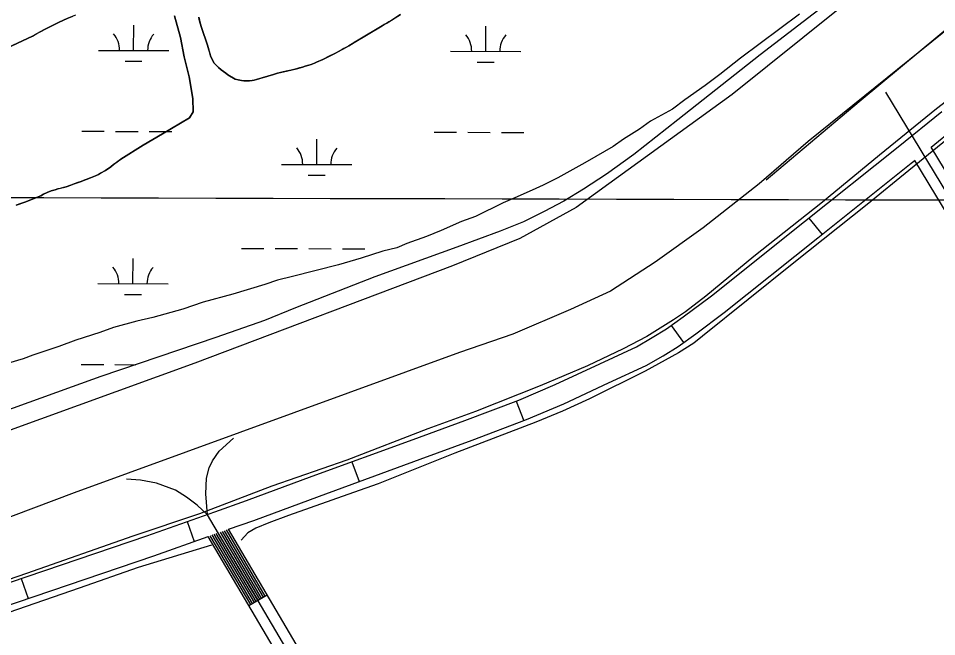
# Model space of a CAD drawing. Extents: x 3161665 to 3199565, y 885729 to 911164.
# Drawn here: x 3189467 to 3190776, y 902628 to 903509 of the extents above; entities that cross this region are included whole.
import ezdxf

# ---------------------------------------------------------------- set-up
doc = ezdxf.new("R2010")
doc.units = 0
for name, color, linetype in [('V-GRID-MAJR', 7, 'Continuous'), ('V-LEVE-TOET', 7, 'Continuous'), ('V-ROAD-CNTR', 7, 'Continuous'), ('V-SITE-VEGE', 7, 'Continuous'), ('V-TOPO-SHOR', 7, 'Continuous'), ('V-WETL-SWMP', 7, 'Continuous')]:
    doc.layers.add(name, color=color, linetype=linetype)

msp = doc.modelspace()

# ---------------------------------------------------------------- linework, layer by layer
at = {"layer": 'V-GRID-MAJR'}
msp.add_spline([(3165916.244, 903320.984), (3171139.73, 903304.649), (3176363.22, 903289.0750000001), (3181586.7120000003, 903274.26), (3186810.2060000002, 903260.204), (3192033.702, 903246.909), (3197257.2, 903234.373), (3197257.201, 903234.373)], degree=3, dxfattribs=at)
at = {"layer": 'V-LEVE-TOET'}
for points in [[(3190936.899000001, 903775.2269999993), (3190807.279000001, 903678.3769999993), (3190661.193000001, 903562.8129999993), (3190524.472000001, 903457.5799999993), (3190406.979000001, 903364.5719999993), (3190344.132000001, 903315.2869999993), (3190305.367000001, 903287.4689999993), (3190272.562000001, 903266.0739999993), (3190244.572000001, 903248.5759999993), (3190216.322000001, 903233.8939999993), (3190186.952000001, 903219.5019999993), (3190153.647000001, 903205.9879999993), (3190092.142000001, 903183.4169999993), (3189975.0530000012, 903140.7589999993), (3189862.176000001, 903096.6589999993), (3189817.863000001, 903078.4509999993), (3189748.467000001, 903054.2529999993), (3189584.577000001, 902998.7529999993), (3189543.671000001, 902984.1729999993), (3189436.745000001, 902945.6499999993), (3189333.759000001, 902907.3789999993), (3189170.716000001, 902851.8699999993)], [(3190880.275000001, 903460.6199999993), (3190775.750000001, 903380.6269999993), (3190694.559000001, 903314.3059999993), (3190613.364000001, 903247.4469999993), (3190515.160000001, 903170.1029999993), (3190447.072000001, 903113.4629999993), (3190417.724000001, 903090.8369999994), (3190400.710000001, 903079.4519999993), (3190362.889000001, 903055.8119999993), (3190329.083000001, 903038.2609999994), (3190278.477000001, 903014.1819999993), (3190210.913000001, 902985.5609999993), (3190118.438000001, 902948.8589999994), (3190050.905000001, 902924.1989999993), (3189935.142000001, 902879.5839999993), (3189828.259000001, 902842.2769999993), (3189725.322000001, 902803.1399999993), (3189630.365000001, 902771.1379999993), (3189478.882000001, 902717.8079999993), (3189361.5360000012, 902677.7059999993)]]:
    msp.add_lwpolyline(points, dxfattribs=at)
at = {"layer": 'V-ROAD-CNTR'}
for p, q in [((3190593.9673622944, 903224.7390383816), (3190612.696826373, 903201.3038687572)), ((3190397.4212289, 903071.407259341), (3190415.075000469, 903047.1514487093)), ((3190176.657639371, 902963.7684097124), (3190187.331717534, 902935.731575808)), ((3189942.3793012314, 902877.0905570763), (3189952.6863168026, 902848.9167140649)), ((3189707.5047705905, 902791.9106601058), (3189717.5291312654, 902763.6350134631)), ((3189471.222363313, 902710.8811652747), (3189480.8598497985, 902682.4713279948)), ((3189795.7493716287, 902672.106628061), (3189821.6033199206, 902687.3255976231))]:
    msp.add_line(p, q, dxfattribs=at)
for points in [[(3190768.1953489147, 903325.7861979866), (3190802.076857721, 903353.1111341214), (3190915.535801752, 903443.0002160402), (3191025.4140679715, 903529.5353527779), (3191170.919506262, 903646.359704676), (3191312.74605896, 903758.0730843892), (3191373.1055333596, 903803.6792681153), (3191474.257495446, 903887.501966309), (3191496.222084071, 903903.38641538), (3191519.5200791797, 903918.0946575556)], [(3190800.831361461, 903501.4539693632), (3190592.6067779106, 903333.9483043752), (3190522.724917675, 903273.3234256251), (3190443.208076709, 903210.5855511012), (3190374.936213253, 903161.693648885), (3190311.0123411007, 903120.4507313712), (3190254.283454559, 903094.090784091), (3190171.9776191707, 903059.0798541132), (3190095.8807713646, 903032.7679067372), (3189546.5978699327, 902832.7233068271), (3189227.467508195, 902712.6645469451), (3189098.677765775, 902664.8656425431), (3188950.959061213, 902603.7947646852), (3188759.4194442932, 902518.3019356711), (3188554.710853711, 902425.9591203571), (3188201.369560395, 902273.9084244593), (3188140.4046823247, 902251.2214698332), (3188073.1678167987, 902227.8845165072), (3188012.4649382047, 902210.1085520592), (3187969.343024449, 902198.7825747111), (3187322.948317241, 902058.5808551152), (3186965.676031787, 901977.4930172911), (3186499.654963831, 901873.4752253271)], [(3190805.521352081, 903506.7409587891), (3190668.175626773, 903392.6391869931), (3190532.9398972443, 903278.865414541)], [(3191742.464478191, 901688.5605951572), (3190703.387556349, 903404.2131638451)], [(3189430.20017833, 902696.9651843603), (3189650.2683092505, 902771.6190310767), (3189747.196349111, 902805.9822286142), (3189792.373468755, 902821.8079407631), (3189885.915631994, 902856.4340950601), (3190029.5905206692, 902908.9955902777), (3190103.439483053, 902935.8930680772), (3190180.2893332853, 902965.1510545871), (3190232.3402285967, 902987.4267375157), (3190295.700362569, 903016.8462208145), (3190348.0424177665, 903041.1644148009), (3190370.6859910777, 903054.2061686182), (3190390.703742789, 903066.5181642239), (3190414.7794256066, 903084.0408358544), (3190454.982372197, 903113.7363634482), (3190587.6662781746, 903219.7031913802), (3190720.9323256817, 903326.2098516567), (3190783.3451422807, 903376.5448658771)], [(3191241.5224800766, 902544.6378829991), (3190768.348511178, 903325.9097210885)], [(3189766.5942449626, 902780.9899421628), (3189802.540531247, 902793.5820592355), (3189896.276368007, 902828.2799049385), (3190039.8774793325, 902880.814409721), (3190113.9105169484, 902907.7789319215), (3190191.5326667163, 902937.3309454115), (3190244.561771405, 902960.0252624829), (3190308.3376374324, 902989.6377791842), (3190361.8755822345, 903014.5115851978), (3190386.0340089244, 903028.4258313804), (3190407.414257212, 903041.5758357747), (3190432.5185743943, 903059.8471641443), (3190473.261627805, 903089.9416365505), (3190606.391721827, 903196.2648086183), (3190739.71367432, 903302.8161483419), (3190745.0967265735, 903307.157500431)], [(3191222.3765183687, 902518.3389355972), (3190744.7847832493, 903306.9059227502)], [(3189736.850489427, 902801.7293688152), (3189734.271494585, 902831.6763089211), (3189735.370492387, 902854.0122642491), (3189738.9304852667, 902868.432235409), (3189743.727475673, 902878.3552155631), (3189753.3354564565, 902892.289187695), (3189773.526416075, 902910.747150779)], [(3191739.678483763, 899406.931158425), (3190519.1399248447, 901472.8210266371), (3189736.850489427, 902801.7293688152), (3189721.816519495, 902815.3363416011), (3189706.832549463, 902826.8053186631), (3189691.2615806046, 902836.5002992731), (3189663.732635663, 902846.6692789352), (3189640.9896811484, 902851.1652699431), (3189621.3457204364, 902852.2122678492)], [(3189808.676345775, 902679.715612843), (3189752.067557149, 902775.8796720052)], [(3189811.2613406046, 902681.2376097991), (3189754.9474753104, 902776.9006685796)], [(3189813.847335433, 902682.759606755), (3189757.829580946, 902777.9196479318)], [(3189816.432330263, 902684.2816037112), (3189760.715428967, 902778.9305711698)], [(3189819.017325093, 902685.803600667), (3189763.6012769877, 902779.9414944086)], [(3190288.3973863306, 901894.3621835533), (3189766.487162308, 902780.9524307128)], [(3189440.0778216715, 902668.6368156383), (3189660.099690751, 902743.2749689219), (3189737.8344336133, 902770.8337055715)], [(3190244.5274740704, 901909.748152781), (3189737.667006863, 902770.7743489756)], [(3189798.3353664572, 902673.627625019), (3189740.547057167, 902771.7953923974)], [(3189800.9203612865, 902675.1496219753), (3189743.4269753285, 902772.8163889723)], [(3189803.5053561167, 902676.6716189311), (3189746.3068934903, 902773.8373855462)], [(3189806.0913509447, 902678.1936158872), (3189749.187638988, 902774.8586754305)]]:
    msp.add_lwpolyline(points, dxfattribs=at)
at = {"layer": 'V-SITE-VEGE'}
for points in [[(3189548.355000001, 903513.8759999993), (3189536.662000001, 903509.4009999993), (3189525.079000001, 903504.0089999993), (3189517.393000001, 903500.1849999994), (3189505.459000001, 903493.9979999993), (3189497.085000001, 903489.8359999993), (3189487.328000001, 903484.2019999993), (3189436.061000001, 903460.3919999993)], [(3189464.128000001, 903242.9539999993), (3189476.050000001, 903247.4289999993), (3189499.315000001, 903256.3829999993), (3189502.991000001, 903258.6379999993), (3189508.2690000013, 903261.2219999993), (3189513.772000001, 903263.3499999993), (3189519.381000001, 903265.1319999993), (3189523.391000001, 903266.2439999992), (3189535.413000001, 903269.3449999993), (3189541.944000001, 903271.5789999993), (3189546.757000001, 903273.4819999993), (3189556.383000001, 903276.9469999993), (3189563.491000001, 903279.8589999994), (3189569.910000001, 903282.0929999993), (3189576.787000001, 903284.7799999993), (3189581.143000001, 903286.6869999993), (3189584.354000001, 903288.4889999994), (3189591.131000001, 903292.6609999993), (3189598.944000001, 903297.8549999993), (3189602.739000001, 903300.9099999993), (3189613.315000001, 903308.8239999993), (3189645.106000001, 903328.7039999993), (3189672.345000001, 903345.0199999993), (3189710.788000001, 903367.8019999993), (3189716.063000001, 903376.3629999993), (3189715.535000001, 903394.9299999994), (3189710.351000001, 903425.9899999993), (3189703.562000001, 903454.3419999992), (3189698.354000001, 903482.2299999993), (3189689.773000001, 903513.0889999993)], [(3189724.310000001, 903511.0169999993), (3189726.172000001, 903502.8059999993), (3189728.290000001, 903496.2789999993), (3189736.771000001, 903471.3779999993), (3189740.983000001, 903455.9129999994), (3189745.487000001, 903446.2339999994), (3189752.421000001, 903439.1849999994), (3189756.014000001, 903436.2649999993), (3189762.964000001, 903431.1449999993), (3189765.838000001, 903428.7119999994), (3189775.916000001, 903422.8439999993), (3189780.245000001, 903421.6029999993), (3189785.060000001, 903420.5999999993), (3189788.433000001, 903420.3309999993), (3189796.390000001, 903420.2679999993), (3189800.250000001, 903420.7179999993), (3189803.390000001, 903421.4169999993), (3189830.698000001, 903429.3939999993), (3189836.500000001, 903431.2759999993), (3189851.231000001, 903434.5319999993), (3189863.310000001, 903437.5689999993), (3189872.252000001, 903439.9079999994), (3189875.635000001, 903441.0859999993), (3189880.950000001, 903442.4929999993), (3189884.335000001, 903443.6679999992), (3189888.933000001, 903445.5609999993), (3189892.076000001, 903446.7399999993), (3189901.028000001, 903450.7669999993), (3189917.248000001, 903459.0729999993), (3189934.681000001, 903468.3359999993), (3189938.316000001, 903470.4769999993), (3189945.828000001, 903475.2379999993), (3189985.557000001, 903498.7859999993), (3189988.224000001, 903500.4509999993), (3189992.338000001, 903502.5869999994), (3189995.247000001, 903504.2519999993), (3190011.727000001, 903514.9689999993)], [(3190580.534000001, 903515.2679999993), (3190496.173000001, 903452.7959999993), (3190466.993000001, 903429.2199999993), (3190446.165000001, 903413.8599999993), (3190417.012000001, 903393.3879999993), (3190399.305000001, 903380.0739999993), (3190368.105000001, 903362.7229999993), (3190352.485000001, 903351.4609999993), (3190329.595000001, 903337.1539999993), (3190315.017000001, 903326.9179999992), (3190290.054000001, 903312.6249999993), (3190274.452000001, 903303.4339999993), (3190235.973000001, 903282.0009999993), (3190215.185000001, 903271.8169999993), (3190199.598000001, 903264.6959999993), (3190174.662000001, 903253.5089999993)], [(3190174.662000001, 903253.5089999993), (3190158.040000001, 903246.3969999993), (3190118.542000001, 903227.0429999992), (3190098.816000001, 903219.9549999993), (3190069.720000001, 903206.7309999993), (3190048.949000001, 903198.6169999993), (3190020.914000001, 903188.4899999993), (3190006.371000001, 903182.3949999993), (3189986.6610000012, 903177.3769999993), (3189955.521000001, 903167.2779999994), (3189923.358000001, 903158.2179999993), (3189857.994000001, 903141.1459999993), (3189836.213000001, 903136.1429999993), (3189818.564000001, 903130.0759999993), (3189772.897000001, 903115.9489999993), (3189730.362000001, 903104.9049999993), (3189701.293000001, 903094.7849999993), (3189658.748000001, 903082.7039999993), (3189635.931000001, 903077.7129999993), (3189602.729000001, 903068.6629999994), (3189583.003000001, 903061.5749999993), (3189548.748000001, 903050.4649999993), (3189524.862000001, 903041.3389999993), (3189487.494000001, 903029.2169999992), (3189473.996000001, 903024.1499999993), (3189439.7490000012, 903014.0739999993)]]:
    msp.add_lwpolyline(points, dxfattribs=at)
at = {"layer": 'V-TOPO-SHOR'}
for points in [[(3191358.281000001, 903773.7419999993), (3191218.054000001, 903666.8859999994), (3191059.410000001, 903543.6209999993), (3190885.285000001, 903410.6649999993), (3190802.576000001, 903346.8469999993), (3190772.151000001, 903321.6829999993), (3190736.496000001, 903292.3269999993), (3190676.821000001, 903244.1069999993), (3190572.393000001, 903160.8289999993), (3190442.388000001, 903056.1989999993), (3190429.795000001, 903046.2929999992), (3190407.933000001, 903032.4159999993), (3190360.563000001, 903006.6189999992), (3190280.936000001, 902967.0289999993), (3190242.680000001, 902949.2439999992), (3190204.632000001, 902933.5749999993), (3190088.975000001, 902889.6559999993), (3189979.864000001, 902845.8779999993), (3189944.729000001, 902833.2639999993), (3189851.8740000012, 902800.5179999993), (3189824.263000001, 902790.1539999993), (3189805.723000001, 902782.4099999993), (3189794.121000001, 902775.7679999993), (3189784.794000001, 902765.2559999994)], [(3190789.0281159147, 903645.5953747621), (3190484.6045611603, 903401.0232438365), (3190262.1113062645, 903239.795228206), (3190182.044047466, 903195.5434560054), (3190085.994587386, 903156.6581473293), (3189718.7163283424, 903017.9622740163), (3189331.8860382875, 902877.5322678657), (3188856.118603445, 902699.9784300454), (3188711.146096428, 902637.2096645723), (3188434.5508339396, 902521.416898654), (3188303.826395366, 902472.8337006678), (3187952.530337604, 902328.7713638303), (3187900.080430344, 902317.3354353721), (3187862.749564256, 902312.0861611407), (3187532.9584236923, 902249.723651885), (3187400.4881333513, 902215.3611781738), (3186972.882149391, 902119.4485732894), (3186492.8379771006, 902017.4313466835)], [(3189436.061000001, 903460.3919999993), (3189487.328000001, 903484.2019999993), (3189493.413000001, 903487.6959999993), (3189497.085000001, 903489.8359999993), (3189499.954000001, 903491.2989999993), (3189505.459000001, 903493.9979999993), (3189513.721000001, 903498.2719999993), (3189517.393000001, 903500.1849999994), (3189525.079000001, 903504.0089999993), (3189536.662000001, 903509.4009999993), (3189544.572000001, 903512.4219999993)], [(3189689.773000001, 903513.0889999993), (3189698.354000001, 903482.2299999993), (3189703.562000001, 903454.3419999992), (3189710.351000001, 903425.9899999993), (3189715.535000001, 903394.9299999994), (3189716.063000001, 903376.3629999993), (3189710.788000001, 903367.8019999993), (3189672.345000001, 903345.0199999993), (3189645.106000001, 903328.7039999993), (3189613.315000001, 903308.8239999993), (3189610.556000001, 903306.7879999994), (3189605.154000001, 903302.7189999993), (3189602.739000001, 903300.9099999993), (3189598.944000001, 903297.8549999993), (3189595.958000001, 903295.9379999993), (3189591.131000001, 903292.6609999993), (3189584.356000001, 903288.4889999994), (3189581.143000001, 903286.6869999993), (3189576.787000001, 903284.7799999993), (3189569.910000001, 903282.0929999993), (3189563.491000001, 903279.8589999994), (3189560.626000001, 903278.6259999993), (3189556.385000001, 903276.9469999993), (3189551.916000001, 903275.3819999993), (3189546.757000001, 903273.4819999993), (3189541.944000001, 903271.5789999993), (3189535.413000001, 903269.3449999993), (3189531.520000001, 903268.3469999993), (3189526.4820000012, 903267.0179999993), (3189523.391000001, 903266.2439999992), (3189519.381000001, 903265.1319999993), (3189513.770000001, 903263.3499999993), (3189508.2690000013, 903261.2219999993), (3189502.991000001, 903258.6379999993), (3189499.315000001, 903256.3829999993), (3189476.050000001, 903247.4289999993), (3189469.173000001, 903244.8569999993), (3189464.128000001, 903242.9539999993)], [(3189728.290000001, 903496.2789999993), (3189726.172000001, 903502.8059999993), (3189725.009000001, 903507.8769999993), (3189724.310000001, 903511.0189999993)], [(3190011.727000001, 903514.9689999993), (3189999.365000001, 903506.8719999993), (3189995.247000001, 903504.2519999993), (3189992.338000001, 903502.5869999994), (3189988.224000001, 903500.4509999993), (3189985.557000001, 903498.7859999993), (3189951.401000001, 903478.5679999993), (3189945.828000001, 903475.2379999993), (3189942.920000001, 903473.3319999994), (3189938.316000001, 903470.4769999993), (3189934.681000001, 903468.3359999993), (3189931.052000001, 903466.4359999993), (3189927.175000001, 903464.2979999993), (3189917.248000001, 903459.0729999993), (3189911.197000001, 903455.9869999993), (3189901.028000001, 903450.7669999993), (3189892.076000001, 903446.7399999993), (3189888.933000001, 903445.5609999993), (3189884.335000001, 903443.6679999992), (3189880.952000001, 903442.4909999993), (3189875.635000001, 903441.0859999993), (3189872.252000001, 903439.9079999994), (3189867.902000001, 903438.7369999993), (3189863.310000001, 903437.5689999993), (3189855.823000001, 903435.7019999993), (3189851.231000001, 903434.5319999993), (3189844.710000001, 903433.1369999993), (3189840.846000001, 903432.2059999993), (3189836.500000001, 903431.2759999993), (3189830.698000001, 903429.3939999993), (3189806.532000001, 903422.3569999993), (3189803.390000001, 903421.4169999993), (3189800.250000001, 903420.7179999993), (3189796.390000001, 903420.2679999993), (3189792.048000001, 903420.3029999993), (3189788.433000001, 903420.3309999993), (3189785.060000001, 903420.5999999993), (3189780.245000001, 903421.6029999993), (3189775.916000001, 903422.8439999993), (3189765.838000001, 903428.7119999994), (3189762.964000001, 903431.1449999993), (3189759.368000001, 903433.8259999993), (3189756.014000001, 903436.2649999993), (3189752.421000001, 903439.1849999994), (3189750.029000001, 903441.6159999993), (3189747.877000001, 903443.8029999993), (3189745.487000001, 903446.2339999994), (3189740.983000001, 903455.9129999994), (3189739.814000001, 903460.2629999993), (3189738.640000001, 903464.3719999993), (3189736.768000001, 903471.3779999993), (3189728.290000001, 903496.2789999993)], [(3190880.275000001, 903460.6199999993), (3190775.750000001, 903380.6269999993), (3190694.559000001, 903314.3059999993), (3190613.364000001, 903247.4469999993), (3190515.160000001, 903170.1029999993), (3190447.072000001, 903113.4629999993), (3190417.724000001, 903090.8369999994), (3190400.710000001, 903079.4519999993), (3190362.889000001, 903055.8119999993), (3190329.083000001, 903038.2609999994), (3190278.477000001, 903014.1819999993), (3190210.913000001, 902985.5609999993), (3190118.438000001, 902948.8589999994), (3190050.905000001, 902924.1989999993), (3189935.142000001, 902879.5839999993), (3189828.259000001, 902842.2769999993), (3189725.322000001, 902803.1399999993), (3189630.365000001, 902771.1379999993), (3189478.882000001, 902717.8079999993), (3189361.5360000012, 902677.7059999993)], [(3189742.390000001, 902758.2829999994), (3189637.995000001, 902726.5939999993), (3189553.638000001, 902697.0509999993), (3189453.452000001, 902662.0549999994)]]:
    msp.add_lwpolyline(points, dxfattribs=at)
at = {"layer": 'V-WETL-SWMP'}
for p, q in [((3189631.3253751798, 903463.6879376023), (3189631.4250464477, 903499.6877576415)), ((3190133.228548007, 903462.3009488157), (3190133.328219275, 903498.3007688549)), ((3189581.325856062, 903463.826109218), (3189681.3248942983, 903463.5497659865)), ((3190083.22902889, 903462.4391204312), (3190183.228067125, 903462.1627771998)), ((3189619.28276761, 903448.2901759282), (3189643.2825367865, 903448.2238535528)), ((3190121.1859404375, 903446.9031871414), (3190145.185709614, 903446.8368647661)), ((3189557.5984908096, 903348.4593726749), (3189589.598183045, 903348.3709428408)), ((3189605.5980291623, 903348.3267279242), (3189637.5977213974, 903348.2382980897)), ((3189653.5975675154, 903348.1940831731), (3189685.597259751, 903348.1056533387)), ((3190059.501663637, 903347.0723838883), (3190091.501355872, 903346.9839540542)), ((3190107.5012019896, 903346.9397391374), (3190139.500894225, 903346.8513093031)), ((3190155.500740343, 903346.8070943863), (3190187.5004325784, 903346.718664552)), ((3189892.31072215, 903301.1042860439), (3189892.4103934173, 903337.1041060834)), ((3189842.3112030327, 903301.2424576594), (3189942.3102412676, 903300.9661144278)), ((3189880.2681145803, 903285.7065243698), (3189904.2678837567, 903285.6402019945)), ((3189785.1353156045, 903181.3291424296), (3189817.1350078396, 903181.2407125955)), ((3189833.1348539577, 903181.1964976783), (3189865.1345461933, 903181.1080678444)), ((3189881.134392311, 903181.0638529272), (3189913.134084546, 903180.9754230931)), ((3189929.1339306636, 903180.9312081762), (3189961.133622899, 903180.8427783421)), ((3189630.4043157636, 903131.0146006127), (3189630.503987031, 903167.014420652)), ((3189580.4047966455, 903131.1527722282), (3189680.4038348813, 903130.8764289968)), ((3189618.361708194, 903115.6168389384), (3189642.36147737, 903115.5505165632)), ((3189556.677431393, 903015.7860356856), (3189588.6771236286, 903015.6976058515)), ((3189604.6769697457, 903015.6533909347), (3189634.2632524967, 903015.5716304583))]:
    msp.add_line(p, q, dxfattribs=at)
msp.add_lwpolyline([(3190807.279000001, 903678.3779999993), (3190661.192000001, 903562.8129999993), (3190524.472000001, 903457.5809999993), (3190406.979000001, 903364.5719999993), (3190344.131000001, 903315.2869999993), (3190305.368000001, 903287.4689999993), (3190272.563000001, 903266.0729999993), (3190244.573000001, 903248.5759999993), (3190216.323000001, 903233.8939999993), (3190186.951000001, 903219.5029999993), (3190153.648000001, 903205.9879999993), (3190092.141000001, 903183.4159999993), (3189975.054000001, 903140.7579999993), (3189862.175000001, 903096.6589999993), (3189817.863000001, 903078.4499999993), (3189748.466000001, 903054.2539999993), (3189584.578000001, 902998.7519999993), (3189543.671000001, 902984.1719999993), (3189436.745000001, 902945.6509999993)], dxfattribs=at)
for centre, radius, start, end in [((3189576.0842849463, 903464.3153985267), 35.24628790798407, 359.0698421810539, 40.61350051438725), ((3189686.5690945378, 903464.0100782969), 35.246287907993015, 139.06984632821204, 180.61350466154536), ((3190077.987457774, 903462.92840974), 35.24628790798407, 359.0698421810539, 40.61350051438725), ((3190188.472267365, 903462.6230895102), 35.246287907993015, 139.06984632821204, 180.61350466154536), ((3189837.069631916, 903301.7317469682), 35.24628790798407, 359.0698421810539, 40.61350051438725), ((3189947.5544415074, 903301.4264267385), 35.246287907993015, 139.06984632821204, 180.61350466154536), ((3189575.16322553, 903131.642061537), 35.24628790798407, 359.0698421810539, 40.61350051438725), ((3189685.648035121, 903131.3367413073), 35.246287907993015, 139.06984632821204, 180.61350466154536)]:
    msp.add_arc(centre, radius, start, end, dxfattribs=at)

doc.saveas('drawing.dxf')
